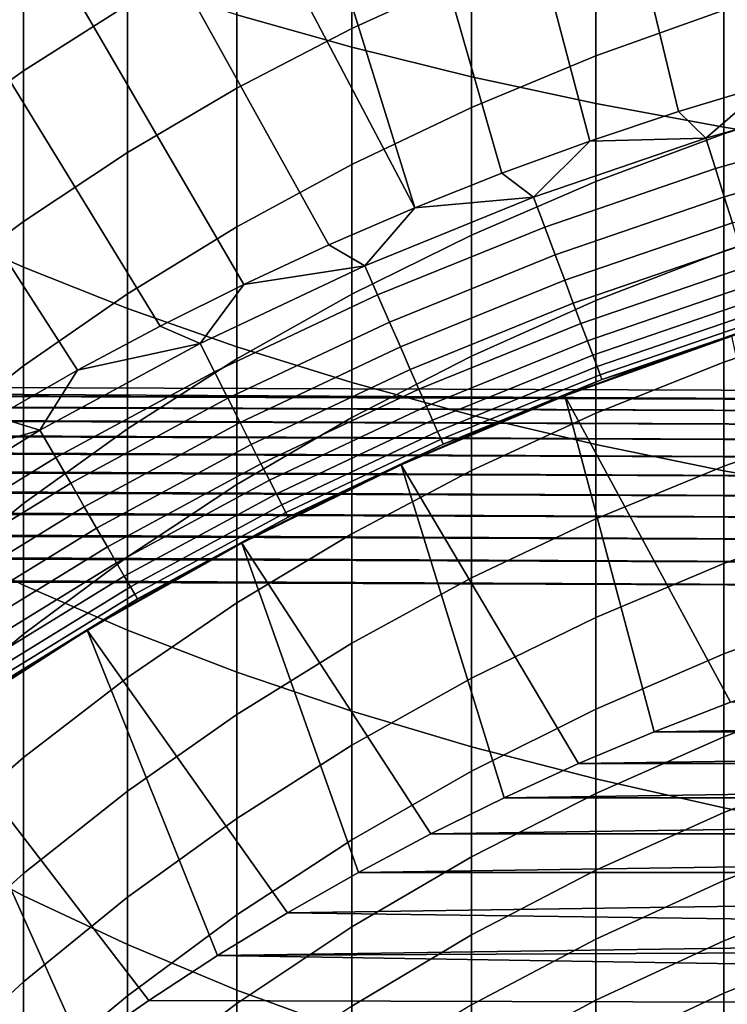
# Model space of a CAD drawing. Header units: metres. Extents: x -109 to 109, y -100 to 58.
# Tile 376 of 642: x -7.26 to -4.19, y -2.86 to 1.41. Entities that reach past the tile are written whole.
import ezdxf

# ---------------------------------------------------------------- set-up
doc = ezdxf.new("R2010")
doc.units = ezdxf.units.M
doc.layers.add('solid_21_062_100_XXX', color=7, linetype='CONTINUOUS')

msp = doc.modelspace()

# ---------------------------------------------------------------- linework, layer by layer
at = {"layer": 'solid_21_062_100_XXX'}
for points in [[(-2.20382, -0.203363, -19.838242), (-23.166414, -0.126966, -19.628342), (-3.36626, 6.248704, -2.111332), (-2.240212, 6.289994, -1.997891)], [(-23.166414, -0.126966, -19.628342), (-4.498542, 6.190415, -2.27148), (-3.36626, 6.248704, -2.111332)], [(-23.166414, -0.126966, -19.628342), (-5.638408, 6.114653, -2.479636), (-4.498542, 6.190415, -2.27148)], [(-23.166414, -0.126966, -19.628342), (-6.788262, 6.02087, -2.737302), (-5.638408, 6.114653, -2.479636)], [(-23.166414, -0.126966, -19.628342), (-7.951138, 5.908281, -3.046637), (-6.788262, 6.02087, -2.737302)], [(-4.102744, 3.6975, 28.576704), (-4.547982, 3.58035, 28.576704), (-4.014115, 1.133301, 30.020081), (-3.621759, 1.240401, 30.020081)], [(-4.547982, 3.58035, 28.576704), (-4.989884, 3.451186, 28.576704), (-4.403313, 1.015239, 30.020081), (-4.014115, 1.133301, 30.020081)], [(-4.989884, 3.451186, 28.576704), (-5.428126, 3.310104, 28.576704), (-4.789046, 0.886308, 30.020081), (-4.403313, 1.015239, 30.020081)], [(-5.428126, 3.310104, 28.576704), (-5.862387, 3.157206, 28.576704), (-5.171012, 0.74661, 30.020081), (-4.789046, 0.886308, 30.020081)], [(-5.862387, 3.157206, 28.576704), (-6.292349, 2.992604, 28.576704), (-5.54891, 0.596253, 30.020081), (-5.171012, 0.74661, 30.020081)], [(-6.292349, 2.992604, 28.576704), (-6.717695, 2.81642, 28.576704), (-5.54891, 0.596253, 30.020081)], [(-5.822664, 2.778641, 211.250336), (-6.321368, 2.90374, 210.905365), (-6.321368, 1.434945, 210.336136), (-5.822664, 1.294903, 210.675323)], [(-7.138115, 2.628782, 28.576704), (-5.922442, 0.435357, 30.020081), (-5.54891, 0.596253, 30.020081), (-6.717695, 2.81642, 28.576704)], [(-5.302712, 2.664035, 211.566376), (-5.822664, 2.778641, 211.250336), (-5.822664, 1.294903, 210.675323), (-5.302712, 1.166607, 210.986053)], [(-4.763412, 2.560341, 211.852325), (-5.302712, 2.664035, 211.566376), (-5.302712, 1.166607, 210.986053), (-4.763412, 1.050527, 211.267197)], [(-7.553299, 2.429828, 28.576704), (-6.291314, 0.264049, 30.020081), (-5.922442, 0.435357, 30.020081), (-7.138115, 2.628782, 28.576704)], [(-4.206731, 2.467937, 212.107132), (-4.763412, 2.560341, 211.852325), (-4.763412, 1.050527, 211.267197), (-4.206731, 0.947085, 211.517731)], [(-3.6347, 2.38716, 212.32988), (-4.206731, 2.467937, 212.107132), (-4.206731, 0.947085, 211.517731), (-3.6347, 0.856659, 211.73674)], [(-7.962944, 2.219705, 28.576704), (-6.655237, 0.082462, 30.020081), (-6.291314, 0.264049, 30.020081), (-7.553299, 2.429828, 28.576704)], [(-8.366748, 1.998565, 28.576704), (-7.013924, -0.10926, 30.020081), (-6.655237, 0.082462, 30.020081), (-7.962944, 2.219705, 28.576704)], [(-5.822664, 1.993806, 191.432205), (-5.302712, 2.220726, 191.184174), (-5.302712, 1.613669, 190.603928), (-5.822664, 1.376135, 190.841812)], [(-7.247845, 1.873955, 192.905563), (-6.797007, 2.146479, 192.580231), (-6.797007, 1.478536, 191.995407), (-7.247845, 1.192068, 192.308533)], [(-4.763412, 1.828587, 190.388702), (-4.206731, 2.020106, 190.196899), (-4.206731, 1.456347, 189.608826), (-4.763412, 1.256637, 189.792084)], [(-8.764416, 1.766572, 28.576704), (-7.367093, -0.310967, 30.020081), (-7.013924, -0.10926, 30.020081), (-8.366748, 1.998565, 28.576704)], [(-6.321368, 1.746108, 191.702942), (-5.822664, 1.993806, 191.432205), (-5.822664, 1.376135, 190.841812), (-6.321368, 1.116852, 191.101486)], [(-7.247845, 1.748186, 209.577469), (-7.672235, 1.920241, 209.160767), (-7.672235, 0.528559, 208.550247), (-7.247845, 0.338473, 208.959061)], [(-7.672235, 1.584449, 193.25116), (-7.247845, 1.873955, 192.905563), (-7.247845, 1.192068, 192.308533), (-7.672235, 0.887748, 192.641159)], [(-5.302712, 1.613669, 190.603928), (-4.763412, 1.828587, 190.388702), (-4.763412, 1.256637, 189.792084), (-5.302712, 1.032525, 189.997742)], [(-6.797007, 1.586224, 209.969742), (-7.247845, 1.748186, 209.577469), (-7.247845, 0.338473, 208.959061), (-6.797007, 0.159538, 209.343887)], [(-6.797007, 1.478536, 191.995407), (-6.321368, 1.746108, 191.702942), (-6.321368, 1.116852, 191.101486), (-6.797007, 0.836766, 191.381989)], [(-4.206731, 1.456347, 189.608826), (-3.6347, 1.630928, 189.448639), (-3.6347, 1.100212, 188.844299), (-4.206731, 0.918803, 188.996719)], [(-6.321368, 1.434945, 210.336136), (-6.797007, 1.586224, 209.969742), (-6.797007, 0.159538, 209.343887), (-6.321368, -0.007594, 209.703323)], [(-5.822664, 1.376135, 190.841812), (-5.302712, 1.613669, 190.603928), (-5.302712, 1.032525, 189.997742), (-5.822664, 0.784831, 190.225021)], [(-7.247845, 1.192068, 192.308533), (-6.797007, 1.478536, 191.995407), (-6.797007, 0.836766, 191.381989), (-7.247845, 0.536899, 191.682297)], [(-4.763412, 1.256637, 189.792084), (-4.206731, 1.456347, 189.608826), (-4.206731, 0.918803, 188.996719), (-4.763412, 0.711281, 189.171082)], [(-5.822664, 1.294903, 210.675323), (-6.321368, 1.434945, 210.336136), (-6.321368, -0.007594, 209.703323), (-5.822664, -0.162313, 210.036057)], [(-6.321368, 1.116852, 191.101486), (-5.822664, 1.376135, 190.841812), (-5.822664, 0.784831, 190.225021), (-6.321368, 0.514457, 190.473129)], [(-5.302712, 1.166607, 210.986053), (-5.822664, 1.294903, 210.675323), (-5.822664, -0.162313, 210.036057), (-5.302712, -0.304054, 210.340897)], [(-5.302712, 1.032525, 189.997742), (-4.763412, 1.256637, 189.792084), (-4.763412, 0.711281, 189.171082), (-5.302712, 0.478405, 189.366745)], [(-7.672235, 0.887748, 192.641159), (-7.247845, 1.192068, 192.308533), (-7.247845, 0.536899, 191.682297), (-7.672235, 0.218345, 192.001328)], [(-4.763412, 1.050527, 211.267197), (-5.302712, 1.166607, 210.986053), (-5.302712, -0.304054, 210.340897), (-4.763412, -0.432299, 210.616699)], [(-6.797007, 0.836766, 191.381989), (-6.321368, 1.116852, 191.101486), (-6.321368, 0.514457, 190.473129), (-6.797007, 0.222391, 190.741135)], [(-4.284965, 0.899794, 30.112827), (-4.014115, 1.133301, 30.020081), (-4.403313, 1.015239, 30.020081)], [(-4.284965, 0.899794, 30.112827), (-3.523767, 1.11504, 30.112827), (-4.014115, 1.133301, 30.020081)], [(-4.243576, 0.767467, 30.219034), (-3.489731, 0.980634, 30.219034), (-3.523767, 1.11504, 30.112827), (-4.284965, 0.899794, 30.112827)], [(-4.206731, 0.918803, 188.996719), (-3.6347, 1.100212, 188.844299), (-3.6347, 0.59639, 188.217361), (-4.206731, 0.408498, 188.36171)], [(-5.822664, 0.784831, 190.225021), (-5.302712, 1.032525, 189.997742), (-5.302712, 0.478405, 189.366745), (-5.822664, 0.221022, 189.583008)], [(-4.206731, 0.947085, 211.517731), (-4.763412, 1.050527, 211.267197), (-4.763412, -0.432299, 210.616699), (-4.206731, -0.546581, 210.862488)], [(-4.284965, 0.899794, 30.112827), (-4.403313, 1.015239, 30.020081), (-4.789046, 0.886308, 30.020081)], [(-4.205111, 0.644488, 30.336931), (-3.458099, 0.855723, 30.336931), (-3.489731, 0.980634, 30.219034), (-4.243576, 0.767467, 30.219034)], [(-3.6347, 0.856659, 211.73674), (-4.206731, 0.947085, 211.517731), (-4.206731, -0.546581, 210.862488), (-3.6347, -0.646483, 211.077332)], [(-5.033149, 0.642942, 30.112827), (-4.284965, 0.899794, 30.112827), (-4.789046, 0.886308, 30.020081)], [(-4.984533, 0.513096, 30.219034), (-4.243576, 0.767467, 30.219034), (-4.284965, 0.899794, 30.112827), (-5.033149, 0.642942, 30.112827)], [(-4.763412, 0.711281, 189.171082), (-4.206731, 0.918803, 188.996719), (-4.206731, 0.408498, 188.36171), (-4.763412, 0.193561, 188.52684)], [(-5.033149, 0.642942, 30.112827), (-4.789046, 0.886308, 30.020081), (-5.171012, 0.74661, 30.020081)], [(-4.169863, 0.531794, 30.46562), (-3.429112, 0.741258, 30.46562), (-3.458099, 0.855723, 30.336931), (-4.205111, 0.644488, 30.336931)], [(-7.247845, 0.536899, 191.682297), (-6.797007, 0.836766, 191.381989), (-6.797007, 0.222391, 190.741135), (-7.247845, -0.090302, 191.028061)], [(-6.321368, 0.514457, 190.473129), (-5.822664, 0.784831, 190.225021), (-5.822664, 0.221022, 189.583008), (-6.321368, -0.059926, 189.819061)], [(-5.033149, 0.642942, 30.112827), (-5.171012, 0.74661, 30.020081), (-5.54891, 0.596253, 30.020081)], [(-4.939352, 0.392422, 30.336931), (-4.205111, 0.644488, 30.336931), (-4.243576, 0.767467, 30.219034), (-4.984533, 0.513096, 30.219034)], [(-5.302712, 0.478405, 189.366745), (-4.763412, 0.711281, 189.171082), (-4.763412, 0.193561, 188.52684), (-5.302712, -0.047637, 188.712158)], [(-5.766047, 0.345264, 30.112827), (-5.033149, 0.642942, 30.112827), (-5.54891, 0.596253, 30.020081)], [(-5.710353, 0.218293, 30.219034), (-4.984533, 0.513096, 30.219034), (-5.033149, 0.642942, 30.112827), (-5.766047, 0.345264, 30.112827)], [(-4.89795, 0.281841, 30.46562), (-4.169863, 0.531794, 30.46562), (-4.205111, 0.644488, 30.336931), (-4.939352, 0.392422, 30.336931)], [(-5.766047, 0.345264, 30.112827), (-5.54891, 0.596253, 30.020081), (-5.922442, 0.435357, 30.020081)], [(-4.206731, 0.408498, 188.36171), (-3.6347, 0.59639, 188.217361), (-3.6347, 0.120422, 187.569016), (-4.206731, -0.073594, 187.705032)], [(-7.672235, 0.218345, 192.001328), (-7.247845, 0.536899, 191.682297), (-7.247845, -0.090302, 191.028061), (-7.672235, -0.422482, 191.33287)], [(-7.247845, 0.338473, 208.959061), (-7.672235, 0.528559, 208.550247), (-7.672235, -0.835139, 207.879562), (-7.247845, -1.042894, 208.279678)], [(-6.797007, 0.222391, 190.741135), (-6.321368, 0.514457, 190.473129), (-6.321368, -0.059926, 189.819061), (-6.797007, -0.363416, 190.074051)], [(-4.860642, 0.182197, 30.60412), (-4.138101, 0.430245, 30.60412), (-4.169863, 0.531794, 30.46562), (-4.89795, 0.281841, 30.46562)], [(-5.822664, 0.221022, 189.583008), (-5.302712, 0.478405, 189.366745), (-5.302712, -0.047637, 188.712158), (-5.822664, -0.314216, 188.916977)], [(-5.658593, 0.100292, 30.336931), (-4.939352, 0.392422, 30.336931), (-4.984533, 0.513096, 30.219034), (-5.710353, 0.218293, 30.219034)], [(-5.766047, 0.345264, 30.112827), (-5.922442, 0.435357, 30.020081), (-6.291314, 0.264049, 30.020081)], [(-4.827713, 0.094248, 30.751375), (-4.110067, 0.340616, 30.751375), (-4.138101, 0.430245, 30.60412), (-4.860642, 0.182197, 30.60412)], [(-5.611162, -0.00784, 30.46562), (-4.89795, 0.281841, 30.46562), (-4.939352, 0.392422, 30.336931), (-5.658593, 0.100292, 30.336931)], [(-4.763412, 0.193561, 188.52684), (-4.206731, 0.408498, 188.36171), (-4.206731, -0.073594, 187.705032), (-4.763412, -0.295536, 187.860626)], [(-6.481435, 0.007665, 30.112827), (-5.766047, 0.345264, 30.112827), (-6.291314, 0.264049, 30.020081)], [(-6.41883, -0.116045, 30.219034), (-5.710353, 0.218293, 30.219034), (-5.766047, 0.345264, 30.112827), (-6.481435, 0.007665, 30.112827)], [(-6.797007, 0.159538, 209.343887), (-7.247845, 0.338473, 208.959061), (-7.247845, -1.042894, 208.279678), (-6.797007, -1.238461, 208.656326)], [(-4.799415, 0.018666, 30.906261), (-4.085975, 0.26359, 30.906261), (-4.110067, 0.340616, 30.751375), (-4.827713, 0.094248, 30.751375)], [(-6.481435, 0.007665, 30.112827), (-6.291314, 0.264049, 30.020081), (-6.655237, 0.082462, 30.020081)], [(-5.568421, -0.105278, 30.60412), (-4.860642, 0.182197, 30.60412), (-4.89795, 0.281841, 30.46562), (-5.611162, -0.00784, 30.46562)], [(-4.775962, -0.043973, 31.067598), (-4.066009, 0.199754, 31.067598), (-4.085975, 0.26359, 30.906261), (-4.799415, 0.018666, 30.906261)], [(-7.247845, -0.090302, 191.028061), (-6.797007, 0.222391, 190.741135), (-6.797007, -0.363416, 190.074051), (-7.247845, -0.688339, 190.347061)], [(-6.360649, -0.231016, 30.336931), (-5.658593, 0.100292, 30.336931), (-5.710353, 0.218293, 30.219034), (-6.41883, -0.116045, 30.219034)], [(-6.321368, -0.059926, 189.819061), (-5.822664, 0.221022, 189.583008), (-5.822664, -0.314216, 188.916977), (-6.321368, -0.605204, 189.140533)], [(-5.530697, -0.19128, 30.751375), (-4.827713, 0.094248, 30.751375), (-4.860642, 0.182197, 30.60412), (-5.568421, -0.105278, 30.60412)], [(-5.302712, -0.047637, 188.712158), (-4.763412, 0.193561, 188.52684), (-4.763412, -0.295536, 187.860626), (-5.302712, -0.544595, 188.035233)], [(-4.757534, -0.093192, 31.234156), (-4.05032, 0.149595, 31.234156), (-4.066009, 0.199754, 31.067598), (-4.775962, -0.043973, 31.067598)], [(-6.321368, -0.007594, 209.703323), (-6.797007, 0.159538, 209.343887), (-6.797007, -1.238461, 208.656326), (-6.321368, -1.421128, 209.008118)], [(-4.744272, -0.128614, 31.404663), (-4.039029, 0.113496, 31.404663), (-4.05032, 0.149595, 31.234156), (-4.757534, -0.093192, 31.234156)], [(-6.307333, -0.336371, 30.46562), (-5.611162, -0.00784, 30.46562), (-5.658593, 0.100292, 30.336931), (-6.360649, -0.231016, 30.336931)], [(-5.498278, -0.265188, 30.906261), (-4.799415, 0.018666, 30.906261), (-4.827713, 0.094248, 30.751375), (-5.530697, -0.19128, 30.751375)], [(-4.736276, -0.149971, 31.57782), (-4.032222, 0.091731, 31.57782), (-4.039029, 0.113496, 31.404663), (-4.744272, -0.128614, 31.404663)], [(-4.736276, -0.149971, 31.57782), (-4.17173, 0.039263, 31.752131), (-4.032222, 0.091731, 31.57782)], [(-4.206731, -0.073594, 187.705032), (-3.6347, 0.120422, 187.569016), (-3.6347, -0.326784, 186.900513), (-4.206731, -0.526553, 187.027924)], [(-6.481435, 0.007665, 30.112827), (-6.655237, 0.082462, 30.020081), (-7.013924, -0.10926, 30.020081)], [(-7.177139, -0.368831, 30.112827), (-6.481435, 0.007665, 30.112827), (-7.013924, -0.10926, 30.020081)], [(-7.107814, -0.488905, 30.219034), (-6.41883, -0.116045, 30.219034), (-6.481435, 0.007665, 30.112827), (-7.177139, -0.368831, 30.112827)], [(-5.471411, -0.32644, 31.067598), (-4.775962, -0.043973, 31.067598), (-4.799415, 0.018666, 30.906261), (-5.498278, -0.265188, 30.906261)], [(-4.171815, 0.039235, 45.097431), (-4.897965, -0.219859, 45.097431), (-4.178513, -1.550997, 46.597431), (-3.843365, -1.432132, 46.597431)], [(-4.897965, -0.219859, 45.097431), (-4.171815, 0.039235, 45.097431), (-4.536667, -0.085101, 31.752131), (-4.897904, -0.219836, 31.752131)], [(-4.736276, -0.149971, 31.57782), (-4.536667, -0.085101, 31.752131), (-4.17173, 0.039263, 31.752131)], [(-4.171815, 0.039235, 45.097431), (-4.17173, 0.039263, 31.752131), (-4.536667, -0.085101, 31.752131)], [(-5.822664, -0.162313, 210.036057), (-6.321368, -0.007594, 209.703323), (-6.321368, -1.421128, 209.008118), (-5.822664, -1.590227, 209.333786)], [(-6.259289, -0.431307, 30.60412), (-5.568421, -0.105278, 30.60412), (-5.611162, -0.00784, 30.46562), (-6.307333, -0.336371, 30.46562)], [(-2.204883, -0.242691, -19.93008), (-44.130081, -0.089896, -19.510279), (-44.129547, -0.068957, -19.464907)], [(-44.129547, -0.068957, -19.464907), (-44.129009, -0.050568, -19.418442), (-23.166414, -0.126966, -19.628342), (-2.204883, -0.242691, -19.93008)], [(-6.797007, -0.363416, 190.074051), (-6.321368, -0.059926, 189.819061), (-6.321368, -0.605204, 189.140533), (-6.797007, -0.919538, 189.382034)], [(-5.822664, -0.314216, 188.916977), (-5.302712, -0.047637, 188.712158), (-5.302712, -0.544595, 188.035233), (-5.822664, -0.819863, 188.22821)], [(-5.450299, -0.374569, 31.234156), (-4.757534, -0.093192, 31.234156), (-4.775962, -0.043973, 31.067598), (-5.471411, -0.32644, 31.067598)], [(-4.736276, -0.149971, 31.57782), (-4.897904, -0.219836, 31.752131), (-4.536667, -0.085101, 31.752131)], [(-4.763412, -0.295536, 187.860626), (-4.206731, -0.073594, 187.705032), (-4.206731, -0.526553, 187.027924), (-4.763412, -0.755077, 187.173691)], [(-2.205933, -0.291956, -20.016993), (-44.13113, -0.139161, -19.597193), (-44.130608, -0.113322, -19.55442)], [(-2.204883, -0.242691, -19.93008), (-2.205933, -0.291956, -20.016993), (-44.130608, -0.113322, -19.55442), (-44.130081, -0.089896, -19.510279)], [(-2.204883, -0.242691, -19.93008), (-23.166414, -0.126966, -19.628342), (-2.20382, -0.203363, -19.838242)], [(-7.672235, -0.422482, 191.33287), (-7.247845, -0.090302, 191.028061), (-7.247845, -0.688339, 190.347061), (-7.672235, -1.033511, 190.637085)], [(-7.177139, -0.368831, 30.112827), (-7.013924, -0.10926, 30.020081), (-7.367093, -0.310967, 30.020081)], [(-7.043387, -0.600496, 30.336931), (-6.360649, -0.231016, 30.336931), (-6.41883, -0.116045, 30.219034), (-7.107814, -0.488905, 30.219034)], [(-6.216886, -0.5151, 30.751375), (-5.530697, -0.19128, 30.751375), (-5.568421, -0.105278, 30.60412), (-6.259289, -0.431307, 30.60412)], [(-5.435106, -0.409207, 31.404663), (-4.744272, -0.128614, 31.404663), (-4.757534, -0.093192, 31.234156), (-5.450299, -0.374569, 31.234156)], [(-2.206956, -0.350552, -20.09791), (-44.132153, -0.197757, -19.678108), (-44.131645, -0.167336, -19.638464)], [(-2.205933, -0.291956, -20.016993), (-2.206956, -0.350552, -20.09791), (-44.131645, -0.167336, -19.638464), (-44.13113, -0.139161, -19.597193)], [(-5.302712, -0.304054, 210.340897), (-5.822664, -0.162313, 210.036057), (-5.822664, -1.590227, 209.333786), (-5.302712, -1.745143, 209.632141)], [(-5.425945, -0.430091, 31.57782), (-4.736276, -0.149971, 31.57782), (-4.744272, -0.128614, 31.404663), (-5.435106, -0.409207, 31.404663)], [(-5.425945, -0.430091, 31.57782), (-4.897904, -0.219836, 31.752131), (-4.736276, -0.149971, 31.57782)], [(-2.206956, -0.350552, -20.09791), (-2.207941, -0.417756, -20.171833), (-44.132652, -0.230333, -19.716003), (-44.132153, -0.197757, -19.678108)], [(-6.180444, -0.58711, 30.906261), (-5.498278, -0.265188, 30.906261), (-5.530697, -0.19128, 30.751375), (-6.216886, -0.5151, 30.751375)], [(-2.207941, -0.417756, -20.171833), (-44.133137, -0.264962, -19.752031), (-44.132652, -0.230333, -19.716003)], [(-6.984348, -0.702754, 30.46562), (-6.307333, -0.336371, 30.46562), (-6.360649, -0.231016, 30.336931), (-7.043387, -0.600496, 30.336931)], [(-4.897965, -0.219859, 45.097431), (-5.255147, -0.364831, 31.752131), (-5.608103, -0.519968, 31.752131), (-5.607982, -0.519913, 45.097431)], [(-4.897965, -0.219859, 45.097431), (-5.607982, -0.519913, 45.097431), (-4.837329, -1.81819, 46.597431), (-4.50987, -1.679697, 46.597431)], [(-5.425945, -0.430091, 31.57782), (-5.255147, -0.364831, 31.752131), (-4.897904, -0.219836, 31.752131)], [(-4.897965, -0.219859, 45.097431), (-4.897904, -0.219836, 31.752131), (-5.255147, -0.364831, 31.752131)], [(-4.897965, -0.219859, 45.097431), (-4.50987, -1.679697, 46.597431), (-4.178513, -1.550997, 46.597431)], [(-2.207941, -0.417756, -20.171833), (-2.208876, -0.49274, -20.237852), (-44.133614, -0.301537, -19.786083), (-44.133137, -0.264962, -19.752031)], [(-6.150243, -0.646789, 31.067598), (-5.471411, -0.32644, 31.067598), (-5.498278, -0.265188, 30.906261), (-6.180444, -0.58711, 30.906261)], [(-5.302712, -0.544595, 188.035233), (-4.763412, -0.295536, 187.860626), (-4.763412, -0.755077, 187.173691), (-5.302712, -1.011523, 187.33725)], [(-2.208876, -0.49274, -20.237852), (-2.209748, -0.574581, -20.295153), (-44.134518, -0.380071, -19.847837), (-44.134071, -0.339946, -19.81805)], [(-2.208876, -0.49274, -20.237852), (-44.134071, -0.339946, -19.81805), (-44.133614, -0.301537, -19.786083)], [(-7.177139, -0.368831, 30.112827), (-7.367093, -0.310967, 30.020081), (-7.714465, -0.522499, 30.020081)], [(-6.931149, -0.794899, 30.60412), (-6.259289, -0.431307, 30.60412), (-6.307333, -0.336371, 30.46562), (-6.984348, -0.702754, 30.46562)], [(-6.321368, -0.605204, 189.140533), (-5.822664, -0.314216, 188.916977), (-5.822664, -0.819863, 188.22821), (-6.321368, -1.120335, 188.438858)], [(-6.126513, -0.693681, 31.234156), (-5.450299, -0.374569, 31.234156), (-5.471411, -0.32644, 31.067598), (-6.150243, -0.646789, 31.067598)], [(-4.763412, -0.432299, 210.616699), (-5.302712, -0.304054, 210.340897), (-5.302712, -1.745143, 209.632141), (-4.763412, -1.885308, 209.902084)], [(-4.206731, -0.526553, 187.027924), (-3.6347, -0.326784, 186.900513), (-3.6347, -0.744375, 186.21312), (-4.206731, -0.949517, 186.331696)], [(-2.209748, -0.574581, -20.295153), (-44.134945, -0.421787, -19.875351), (-44.134518, -0.380071, -19.847837)], [(-7.851046, -0.78308, 30.112827), (-7.177139, -0.368831, 30.112827), (-7.714465, -0.522499, 30.020081)], [(-7.775212, -0.899152, 30.219034), (-7.107814, -0.488905, 30.219034), (-7.177139, -0.368831, 30.112827), (-7.851046, -0.78308, 30.112827)], [(-7.247845, -0.688339, 190.347061), (-6.797007, -0.363416, 190.074051), (-6.797007, -0.919538, 189.382034), (-7.247845, -1.256072, 189.640594)], [(-6.109434, -0.72743, 31.404663), (-5.435106, -0.409207, 31.404663), (-5.450299, -0.374569, 31.234156), (-6.126513, -0.693681, 31.234156)], [(-5.425945, -0.430091, 31.57782), (-5.608103, -0.519968, 31.752131), (-5.255147, -0.364831, 31.752131)], [(-2.209748, -0.574581, -20.295153), (-2.210547, -0.662269, -20.343029), (-44.135353, -0.464966, -19.900507), (-44.134945, -0.421787, -19.875351)], [(-6.099137, -0.747777, 31.57782), (-5.425945, -0.430091, 31.57782), (-5.435106, -0.409207, 31.404663), (-6.109434, -0.72743, 31.404663)], [(-2.210547, -0.662269, -20.343029), (-44.135742, -0.509475, -19.923227), (-44.135353, -0.464966, -19.900507)], [(-6.884193, -0.876228, 30.751375), (-6.216886, -0.5151, 30.751375), (-6.259289, -0.431307, 30.60412), (-6.931149, -0.794899, 30.60412)], [(-6.099137, -0.747777, 31.57782), (-5.608103, -0.519968, 31.752131), (-5.425945, -0.430091, 31.57782)], [(-4.206731, -0.546581, 210.862488), (-4.763412, -0.432299, 210.616699), (-4.763412, -1.885308, 209.902084), (-4.206731, -2.010213, 210.142639)], [(-2.210547, -0.662269, -20.343029), (-2.211263, -0.754723, -20.380892), (-44.136112, -0.555176, -19.943443), (-44.135742, -0.509475, -19.923227)], [(-7.704735, -1.007025, 30.336931), (-7.043387, -0.600496, 30.336931), (-7.107814, -0.488905, 30.219034), (-7.775212, -0.899152, 30.219034)], [(-2.211263, -0.754723, -20.380892), (-44.136459, -0.601929, -19.96109), (-44.136112, -0.555176, -19.943443)], [(-6.84384, -0.946122, 30.906261), (-6.180444, -0.58711, 30.906261), (-6.216886, -0.5151, 30.751375), (-6.884193, -0.876228, 30.751375)], [(-5.607982, -0.519913, 45.097431), (-6.300118, -0.860213, 45.097431), (-5.479618, -2.124153, 46.597431), (-5.1608, -1.966436, 46.597431)], [(-6.300118, -0.860213, 45.097431), (-5.607982, -0.519913, 45.097431), (-5.956485, -0.685121, 31.752131), (-6.300009, -0.860155, 31.752131)], [(-6.099137, -0.747777, 31.57782), (-5.956485, -0.685121, 31.752131), (-5.608103, -0.519968, 31.752131)], [(-5.607982, -0.519913, 45.097431), (-5.608103, -0.519968, 31.752131), (-5.956485, -0.685121, 31.752131)], [(-5.822664, -0.819863, 188.22821), (-5.302712, -0.544595, 188.035233), (-5.302712, -1.011523, 187.33725), (-5.822664, -1.294954, 187.518021)], [(-5.607982, -0.519913, 45.097431), (-5.1608, -1.966436, 46.597431), (-4.837329, -1.81819, 46.597431)], [(-4.763412, -0.755077, 187.173691), (-4.206731, -0.526553, 187.027924), (-4.206731, -0.949517, 186.331696), (-4.763412, -1.184187, 186.467331)], [(-3.6347, -0.646483, 211.077332), (-4.206731, -0.546581, 210.862488), (-4.206731, -2.010213, 210.142639), (-3.6347, -2.119401, 210.352921)], [(-6.810397, -1.004046, 31.067598), (-6.150243, -0.646789, 31.067598), (-6.180444, -0.58711, 30.906261), (-6.84384, -0.946122, 30.906261)], [(-2.211263, -0.754723, -20.380892), (-2.211887, -0.850806, -20.408274), (-44.136784, -0.64959, -19.976116), (-44.136459, -0.601929, -19.96109)], [(-7.640153, -1.105875, 30.46562), (-6.984348, -0.702754, 30.46562), (-7.043387, -0.600496, 30.336931), (-7.704735, -1.007025, 30.336931)], [(-6.797007, -0.919538, 189.382034), (-6.321368, -0.605204, 189.140533), (-6.321368, -1.120335, 188.438858), (-6.797007, -1.444914, 188.666397)], [(-2.211887, -0.850806, -20.408274), (-44.137081, -0.698011, -19.988472), (-44.136784, -0.64959, -19.976116)], [(-6.784119, -1.049561, 31.234156), (-6.126513, -0.693681, 31.234156), (-6.150243, -0.646789, 31.067598), (-6.810397, -1.004046, 31.067598)], [(-2.211887, -0.850806, -20.408274), (-2.212412, -0.949332, -20.424837), (-44.13736, -0.747044, -19.998123), (-44.137081, -0.698011, -19.988472)], [(-7.672235, -1.033511, 190.637085), (-7.247845, -0.688339, 190.347061), (-7.247845, -1.256072, 189.640594), (-7.672235, -1.613577, 189.915268)], [(-7.581958, -1.19495, 30.60412), (-6.931149, -0.794899, 30.60412), (-6.984348, -0.702754, 30.46562), (-7.640153, -1.105875, 30.46562)], [(-6.765207, -1.082317, 31.404663), (-6.109434, -0.72743, 31.404663), (-6.126513, -0.693681, 31.234156), (-6.784119, -1.049561, 31.234156)], [(-6.099137, -0.747777, 31.57782), (-6.300009, -0.860155, 31.752131), (-5.956485, -0.685121, 31.752131)], [(-2.212412, -0.949332, -20.424837), (-44.137608, -0.796537, -20.005035), (-44.13736, -0.747044, -19.998123)], [(-6.753805, -1.102066, 31.57782), (-6.099137, -0.747777, 31.57782), (-6.109434, -0.72743, 31.404663), (-6.765207, -1.082317, 31.404663)], [(-6.753805, -1.102066, 31.57782), (-6.300009, -0.860155, 31.752131), (-6.099137, -0.747777, 31.57782)], [(-5.302712, -1.011523, 187.33725), (-4.763412, -0.755077, 187.173691), (-4.763412, -1.184187, 186.467331), (-5.302712, -1.44753, 186.619537)], [(-4.206731, -0.949517, 186.331696), (-3.6347, -0.744375, 186.21312), (-3.6347, -1.131554, 185.508163), (-4.206731, -1.341677, 185.617661)], [(-2.212412, -0.949332, -20.424837), (-2.212826, -1.049087, -20.43038), (-44.137829, -0.846337, -20.009192), (-44.137608, -0.796537, -20.005035)], [(-7.530593, -1.273569, 30.751375), (-6.884193, -0.876228, 30.751375), (-6.931149, -0.794899, 30.60412), (-7.581958, -1.19495, 30.60412)], [(-44.137829, -0.846337, -20.009192), (-2.212826, -1.049087, -20.43038), (-23.175426, -0.972689, -20.220478)], [(-7.247845, -1.042894, 208.279678), (-7.672235, -0.835139, 207.879562), (-7.672235, -2.168252, 207.149963), (-7.247845, -2.393279, 207.540634)], [(-6.321368, -1.120335, 188.438858), (-5.822664, -0.819863, 188.22821), (-5.822664, -1.294954, 187.518021), (-6.321368, -1.604337, 187.715347)], [(-7.486451, -1.341133, 30.906261), (-6.84384, -0.946122, 30.906261), (-6.884193, -0.876228, 30.751375), (-7.530593, -1.273569, 30.751375)], [(-6.300118, -0.860213, 45.097431), (-6.638394, -1.044928, 31.752131), (-6.971366, -1.239288, 31.752131), (-6.971311, -1.239255, 45.097431)], [(-6.300118, -0.860213, 45.097431), (-6.971311, -1.239255, 45.097431), (-6.102353, -2.467462, 46.597431), (-5.793635, -2.291252, 46.597431)], [(-6.753805, -1.102066, 31.57782), (-6.638394, -1.044928, 31.752131), (-6.300009, -0.860155, 31.752131)], [(-6.300118, -0.860213, 45.097431), (-6.300009, -0.860155, 31.752131), (-6.638394, -1.044928, 31.752131)], [(-6.300118, -0.860213, 45.097431), (-5.793635, -2.291252, 46.597431), (-5.479618, -2.124153, 46.597431)], [(-7.247845, -1.256072, 189.640594), (-6.797007, -0.919538, 189.382034), (-6.797007, -1.444914, 188.666397), (-7.247845, -1.792416, 188.910019)], [(-23.175426, -0.972689, -20.220478), (-2.212826, -1.049087, -20.43038), (-9.679617, -22.091299, -20.355614), (-17.148014, -22.086779, -20.280832)], [(-7.449868, -1.397128, 31.067598), (-6.810397, -1.004046, 31.067598), (-6.84384, -0.946122, 30.906261), (-7.486451, -1.341133, 30.906261)], [(-4.763412, -1.184187, 186.467331), (-4.206731, -0.949517, 186.331696), (-4.206731, -1.341677, 185.617661), (-4.763412, -1.582046, 185.74292)], [(-7.421123, -1.441125, 31.234156), (-6.784119, -1.049561, 31.234156), (-6.810397, -1.004046, 31.067598), (-7.449868, -1.397128, 31.067598)], [(-5.822664, -1.294954, 187.518021), (-5.302712, -1.011523, 187.33725), (-5.302712, -1.44753, 186.619537), (-5.822664, -1.738584, 186.787766)], [(-2.212826, -1.049087, -20.43038), (-2.212831, -11.565833, -20.43038), (-9.679617, -22.091299, -20.355614)], [(-7.400435, -1.47279, 31.404663), (-6.765207, -1.082317, 31.404663), (-6.784119, -1.049561, 31.234156), (-7.421123, -1.441125, 31.234156)], [(-6.797007, -1.238461, 208.656326), (-7.247845, -1.042894, 208.279678), (-7.247845, -2.393279, 207.540634), (-6.797007, -2.605105, 207.908371)], [(-6.753805, -1.102066, 31.57782), (-6.971366, -1.239288, 31.752131), (-6.638394, -1.044928, 31.752131)], [(-7.387963, -1.491881, 31.57782), (-6.753805, -1.102066, 31.57782), (-6.765207, -1.082317, 31.404663), (-7.400435, -1.47279, 31.404663)], [(-7.387963, -1.491881, 31.57782), (-6.971366, -1.239288, 31.752131), (-6.753805, -1.102066, 31.57782)], [(-6.797007, -1.444914, 188.666397), (-6.321368, -1.120335, 188.438858), (-6.321368, -1.604337, 187.715347), (-6.797007, -1.938542, 187.928513)], [(-4.206731, -1.341677, 185.617661), (-3.6347, -1.131554, 185.508163), (-3.6347, -1.487582, 184.786957), (-4.206731, -1.702286, 184.887177)], [(-5.302712, -1.44753, 186.619537), (-4.763412, -1.184187, 186.467331), (-4.763412, -1.582046, 185.74292), (-5.302712, -1.851783, 185.883484)], [(-6.971311, -1.239255, 45.097431), (-7.619986, -1.656131, 45.097431), (-6.703761, -2.847137, 46.597431), (-6.405731, -2.652755, 46.597431)], [(-7.619986, -1.656131, 45.097431), (-6.971311, -1.239255, 45.097431), (-7.298651, -1.443077, 31.752131), (-7.619984, -1.656129, 31.752131)], [(-7.387963, -1.491881, 31.57782), (-7.298651, -1.443077, 31.752131), (-6.971366, -1.239288, 31.752131)], [(-6.971311, -1.239255, 45.097431), (-6.971366, -1.239288, 31.752131), (-7.298651, -1.443077, 31.752131)], [(-6.971311, -1.239255, 45.097431), (-6.405731, -2.652755, 46.597431), (-6.102353, -2.467462, 46.597431)], [(-6.321368, -1.421128, 209.008118), (-6.797007, -1.238461, 208.656326), (-6.797007, -2.605105, 207.908371), (-6.321368, -2.802958, 208.251862)], [(-7.672235, -1.613577, 189.915268), (-7.247845, -1.256072, 189.640594), (-7.247845, -1.792416, 188.910019), (-7.672235, -2.161574, 189.168823)], [(-6.321368, -1.604337, 187.715347), (-5.822664, -1.294954, 187.518021), (-5.822664, -1.738584, 186.787766), (-6.321368, -2.056287, 186.971405)], [(-4.763412, -1.582046, 185.74292), (-4.206731, -1.341677, 185.617661), (-4.206731, -1.702286, 184.887177), (-4.763412, -1.947895, 185.001831)], [(-7.247845, -1.792416, 188.910019), (-6.797007, -1.444914, 188.666397), (-6.797007, -1.938542, 187.928513), (-7.247845, -2.29635, 188.156723)], [(-5.822664, -1.590227, 209.333786), (-6.321368, -1.421128, 209.008118), (-6.321368, -2.802958, 208.251862), (-5.822664, -2.986117, 208.569839)], [(-5.822664, -1.738584, 186.787766), (-5.302712, -1.44753, 186.619537), (-5.302712, -1.851783, 185.883484), (-5.822664, -2.149905, 186.038849)], [(-4.206731, -1.702286, 184.887177), (-3.6347, -1.487582, 184.786957), (-3.6347, -1.811782, 184.050903), (-4.206731, -2.030657, 184.141647)], [(-5.302712, -1.851783, 185.883484), (-4.763412, -1.582046, 185.74292), (-4.763412, -1.947895, 185.001831), (-5.302712, -2.223513, 185.130478)], [(4.178513, -1.550997, 46.597431), (-4.178513, -1.550997, 46.597431), (-4.50987, -1.679697, 46.597431)], [(4.50987, -1.679697, 46.597431), (4.178513, -1.550997, 46.597431), (-4.50987, -1.679697, 46.597431)], [(-6.797007, -1.938542, 187.928513), (-6.321368, -1.604337, 187.715347), (-6.321368, -2.056287, 186.971405), (-6.797007, -2.39948, 187.169754)], [(-5.302712, -1.745143, 209.632141), (-5.822664, -1.590227, 209.333786), (-5.822664, -2.986117, 208.569839), (-5.302712, -3.153911, 208.861145)], [(-7.619986, -1.656131, 45.097431), (-8.24378, -2.109345, 45.097431), (-7.281698, -3.261822, 46.597431), (-6.995806, -3.050195, 46.597431)], [(-7.619986, -1.656131, 45.097431), (-6.995806, -3.050195, 46.597431), (-6.703761, -2.847137, 46.597431)], [(4.50987, -1.679697, 46.597431), (-4.50987, -1.679697, 46.597431), (-4.837329, -1.81819, 46.597431)], [(4.837329, -1.81819, 46.597431), (4.50987, -1.679697, 46.597431), (-4.837329, -1.81819, 46.597431)], [(-4.763412, -1.947895, 185.001831), (-4.206731, -1.702286, 184.887177), (-4.206731, -2.030657, 184.141647), (-4.763412, -2.281037, 184.245468)], [(-6.321368, -2.056287, 186.971405), (-5.822664, -1.738584, 186.787766), (-5.822664, -2.149905, 186.038849), (-6.321368, -2.475323, 186.20842)], [(-4.763412, -1.885308, 209.902084), (-5.302712, -1.745143, 209.632141), (-5.302712, -3.153911, 208.861145), (-4.763412, -3.30573, 209.12471)], [(-7.672235, -2.161574, 189.168823), (-7.247845, -1.792416, 188.910019), (-7.247845, -2.29635, 188.156723), (-7.672235, -2.676455, 188.399155)], [(4.837329, -1.81819, 46.597431), (-4.837329, -1.81819, 46.597431), (-5.1608, -1.966436, 46.597431)], [(5.1608, -1.966436, 46.597431), (4.837329, -1.81819, 46.597431), (-5.1608, -1.966436, 46.597431)], [(-4.206731, -2.030657, 184.141647), (-3.6347, -1.811782, 184.050903), (-3.6347, -2.103533, 183.301392), (-4.206731, -2.326162, 183.382492)], [(-5.822664, -2.149905, 186.038849), (-5.302712, -1.851783, 185.883484), (-5.302712, -2.223513, 185.130478), (-5.822664, -2.528134, 185.272675)], [(-4.206731, -2.010213, 210.142639), (-4.763412, -1.885308, 209.902084), (-4.763412, -3.30573, 209.12471), (-4.206731, -3.441019, 209.359589)], [(-7.247845, -2.29635, 188.156723), (-6.797007, -1.938542, 187.928513), (-6.797007, -2.39948, 187.169754), (-7.247845, -2.766912, 187.382126)], [(5.1608, -1.966436, 46.597431), (-5.1608, -1.966436, 46.597431), (-5.479618, -2.124153, 46.597431)], [(5.479618, -2.124153, 46.597431), (5.1608, -1.966436, 46.597431), (-5.479618, -2.124153, 46.597431)], [(-5.302712, -2.223513, 185.130478), (-4.763412, -1.947895, 185.001831), (-4.763412, -2.281037, 184.245468), (-5.302712, -2.56201, 184.361954)], [(-3.6347, -2.119401, 210.352921), (-4.206731, -2.010213, 210.142639), (-4.206731, -3.441019, 209.359589), (-3.6347, -3.559284, 209.564896)], [(-4.763412, -2.281037, 184.245468), (-4.206731, -2.030657, 184.141647), (-4.206731, -2.326162, 183.382492), (-4.763412, -2.580837, 183.475281)], [(-6.797007, -2.39948, 187.169754), (-6.321368, -2.056287, 186.971405), (-6.321368, -2.475323, 186.20842), (-6.797007, -2.82685, 186.391617)], [(5.479618, -2.124153, 46.597431), (-5.479618, -2.124153, 46.597431), (-5.793635, -2.291252, 46.597431)], [(5.793635, -2.291252, 46.597431), (5.479618, -2.124153, 46.597431), (-5.793635, -2.291252, 46.597431)], [(-4.206731, -2.326162, 183.382492), (-3.6347, -2.103533, 183.301392), (-3.6347, -2.362281, 182.539856), (-4.206731, -2.588238, 182.61116)], [(-7.247845, -2.393279, 207.540634), (-7.672235, -2.168252, 207.149963), (-7.672235, -3.468238, 206.362869), (-7.247845, -3.710108, 206.743332)], [(-6.321368, -2.475323, 186.20842), (-5.822664, -2.149905, 186.038849), (-5.822664, -2.528134, 185.272675), (-6.321368, -2.860646, 185.427887)], [(-5.822664, -2.528134, 185.272675), (-5.302712, -2.223513, 185.130478), (-5.302712, -2.56201, 184.361954), (-5.822664, -2.872548, 184.490723)], [(-7.672235, -2.676455, 188.399155), (-7.247845, -2.29635, 188.156723), (-7.247845, -2.766912, 187.382126), (-7.672235, -3.15724, 187.607742)], [(5.793635, -2.291252, 46.597431), (-5.793635, -2.291252, 46.597431), (-6.102353, -2.467462, 46.597431)], [(0, -2.55, 46.597431), (6.102353, -2.467462, 46.597431), (5.793635, -2.291252, 46.597431), (-6.102353, -2.467462, 46.597431)], [(-5.302712, -2.56201, 184.361954), (-4.763412, -2.281037, 184.245468), (-4.763412, -2.580837, 183.475281), (-5.302712, -2.866628, 183.579391)], [(-4.763412, -2.580837, 183.475281), (-4.206731, -2.326162, 183.382492), (-4.206731, -2.588238, 182.61116), (-4.763412, -2.846721, 182.692734)], [(-6.797007, -2.605105, 207.908371), (-7.247845, -2.393279, 207.540634), (-7.247845, -3.710108, 206.743332), (-6.797007, -3.937789, 207.101471)], [(-4.206731, -2.588238, 182.61116), (-3.6347, -2.362281, 182.539856), (-3.6347, -2.58753, 181.767746), (-4.206731, -2.816386, 181.829117)], [(-7.247845, -2.766912, 187.382126), (-6.797007, -2.39948, 187.169754), (-6.797007, -2.82685, 186.391617), (-7.247845, -3.203204, 186.587738)], [(-6.797007, -2.82685, 186.391617), (-6.321368, -2.475323, 186.20842), (-6.321368, -2.860646, 185.427887), (-6.797007, -3.219836, 185.595551)], [(-0.630984, -2.569441, 46.597431), (0, -2.55, 46.597431), (-6.102353, -2.467462, 46.597431), (-6.405731, -2.652755, 46.597431)], [(-6.321368, -2.860646, 185.427887), (-5.822664, -2.528134, 185.272675), (-5.822664, -2.872548, 184.490723), (-6.321368, -3.211521, 184.631256)], [(-5.822664, -2.872548, 184.490723), (-5.302712, -2.56201, 184.361954), (-5.302712, -2.866628, 183.579391), (-5.822664, -3.182492, 183.694473)], [(-6.321368, -2.802958, 208.251862), (-6.797007, -2.605105, 207.908371), (-6.797007, -3.937789, 207.101471), (-6.321368, -4.150451, 207.435989)], [(-1.259613, -2.627692, 46.597431), (-0.630984, -2.569441, 46.597431), (-6.405731, -2.652755, 46.597431)], [(-5.302712, -2.866628, 183.579391), (-4.763412, -2.580837, 183.475281), (-4.763412, -2.846721, 182.692734), (-5.302712, -3.136786, 182.784271)], [(-4.763412, -2.846721, 182.692734), (-4.206731, -2.588238, 182.61116), (-4.206731, -2.816386, 181.829117), (-4.763412, -3.078185, 181.899323)], [(-4.206731, -2.816386, 181.829117), (-3.6347, -2.58753, 181.767746), (-3.6347, -2.778853, 180.986542), (-4.206731, -3.01017, 181.037857)], [(-1.883447, -2.724529, 46.597431), (-1.259613, -2.627692, 46.597431), (-6.405731, -2.652755, 46.597431)], [(-2.500099, -2.859578, 46.597431), (-1.883447, -2.724529, 46.597431), (-6.405731, -2.652755, 46.597431), (-6.703761, -2.847137, 46.597431)], [(-7.672235, -3.15724, 187.607742), (-7.247845, -2.766912, 187.382126), (-7.247845, -3.203204, 186.587738), (-7.672235, -3.603011, 186.796082)], [(-4.206731, -3.01017, 181.037857), (-3.6347, -2.778853, 180.986542), (-3.6347, -2.935883, 180.197723), (-4.206731, -3.169221, 180.238907)], [(-5.822664, -2.986117, 208.569839), (-6.321368, -2.802958, 208.251862), (-6.321368, -4.150451, 207.435989), (-5.822664, -4.347318, 207.745667)], [(-4.763412, -3.078185, 181.899323), (-4.206731, -2.816386, 181.829117), (-4.206731, -3.01017, 181.037857), (-4.763412, -3.274784, 181.096573)], [(-7.247845, -3.203204, 186.587738), (-6.797007, -2.82685, 186.391617), (-6.797007, -3.219836, 185.595551), (-7.247845, -3.604395, 185.775055)], [(-3.107312, -3.032345, 46.597431), (-2.500099, -2.859578, 46.597431), (-6.703761, -2.847137, 46.597431), (-6.995806, -3.050195, 46.597431)], [(-6.797007, -3.219836, 185.595551), (-6.321368, -2.860646, 185.427887), (-6.321368, -3.211521, 184.631256), (-6.797007, -3.577689, 184.783081)], [(-5.302712, -3.136786, 182.784271), (-4.763412, -2.846721, 182.692734), (-4.763412, -3.078185, 181.899323), (-5.302712, -3.371969, 181.978119)]]:
    msp.add_3dface(points, dxfattribs=at)

doc.saveas('drawing.dxf')
